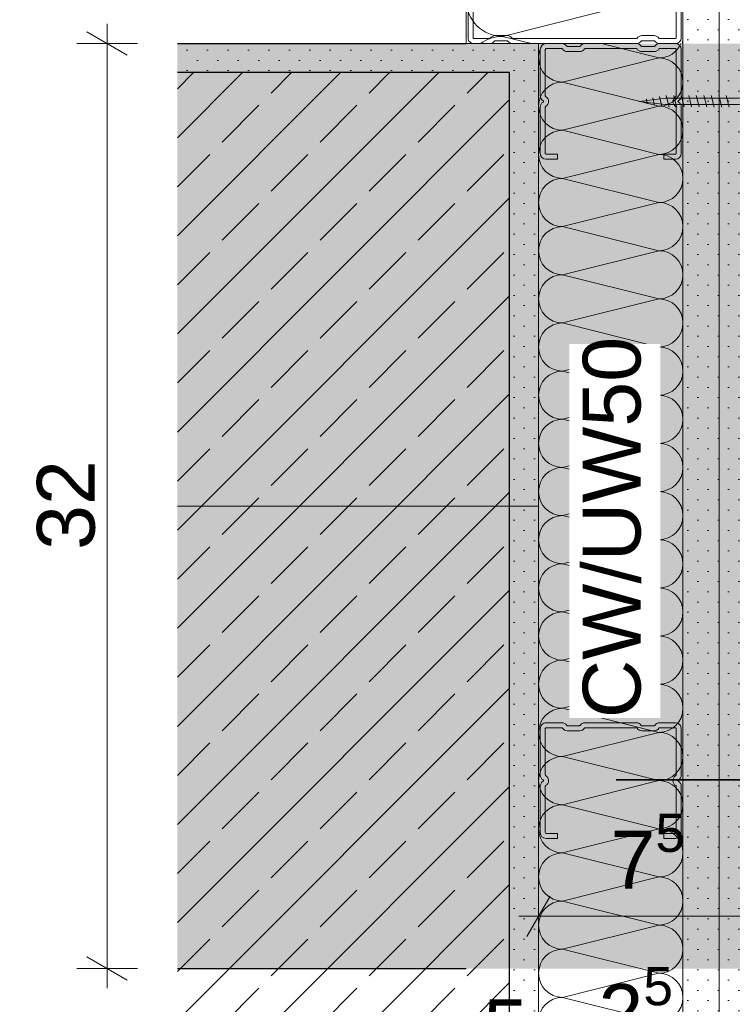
# Model space of a CAD drawing. Header units: metres. Extents: x -4 to 100, y -11 to 17.
# Tile 708 of 728: x 88.326 to 88.573, y -10.828 to -10.487. Entities that reach past the tile are written whole.
import ezdxf

# ---------------------------------------------------------------- set-up
doc = ezdxf.new("R2010")
doc.units = ezdxf.units.M
doc.header["$MEASUREMENT"] = 0
for name, pattern in [('Achse', [0.2, 0.1, -0.05, 0, -0.05]), ('Strichlinie doppelt', [0.54680553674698, 0.2645833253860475, -0.105833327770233, 0.07055555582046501, -0.1058333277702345]), ('Untersicht', [0.1, 0.07500000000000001, -0.025]), ('Wipeout_Contour', [1, 0, -1])]:
    doc.linetypes.add(name, pattern=pattern)
for name, color, linetype in [('152 - Bemaßung_ Beschriftung.Ausbau', 7, 'Continuous'), ('302 - Elemente.Schraffur', 7, 'Continuous'), ('451 - Universal.Achsen Raster', 7, 'Continuous'), ('607 - Struktur.Stütze', 7, 'Continuous'), ('608 - Struktur.Träger', 7, 'Continuous'), ('653 - Abdeckung.TB Verkofferung', 7, 'Continuous'), ('660 - Unterkonstruktion.Trockenbau', 7, 'Continuous'), ('Neubau_606 - Struktur.Wand Innen Ausbau', 7, 'Continuous')]:
    doc.layers.add(name, color=color, linetype=linetype)
doc.styles.add('ERSTELLTER_STIL_2', font='txt')
doc.dimstyles.new('ERSTELLTER_STIL__15', dxfattribs={"dimtxt": 0.02, "dimasz": 0.01064, "dimexe": 0.18, "dimexo": 0.0625, "dimgap": 0, "dimtad": 1, "dimtih": 1, "dimtoh": 1, "dimzin": 0, "dimdsep": 46, "dimtxsty": 'ERSTELLTER_STIL_2', "dimblk": 'ARROWHEAD_2', "dimblk1": 'ARROWHEAD_2', "dimblk2": 'ARROWHEAD_2', "dimcen": 0.09, "dimse1": 1, "dimse2": 1, "dimclrd": 7, "dimclre": 7, "dimclrt": 7, "dimazin": 0, "dimtfac": 1, "dimtdec": 4, "dimtmove": 0, "dimatfit": 3, "dimfxl": 1, "dimtolj": 1, "dimtzin": 0, "dimarcsym": 0})
doc.dimstyles.new('ERSTELLTER_STIL__17', dxfattribs={"dimtxt": 0.02, "dimasz": 0.01064, "dimexe": 0.18, "dimexo": 0.0625, "dimgap": 0, "dimtad": 1, "dimzin": 0, "dimdsep": 46, "dimtxsty": 'ERSTELLTER_STIL_2', "dimblk": 'ARROWHEAD_2', "dimblk1": 'ARROWHEAD_2', "dimblk2": 'ARROWHEAD_2', "dimcen": 0.09, "dimse1": 1, "dimse2": 1, "dimclrd": 7, "dimclre": 7, "dimclrt": 7, "dimazin": 0, "dimtfac": 1, "dimtdec": 4, "dimtmove": 0, "dimatfit": 3, "dimfxl": 1, "dimtolj": 1, "dimtzin": 0, "dimarcsym": 0})
pattern_1 = [(45, (88.72705320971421, -10.65686391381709), (-0.003535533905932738, 0.003535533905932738), [0, -0.005000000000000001])]

# ---------------------------------------------------------------- blocks, each defined once
blk = doc.blocks.new('*X852', base_point=(88.72705320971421, -10.65686391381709))
at = {"layer": 'Neubau_606 - Struktur.Wand Innen Ausbau', "color": 1, "linetype": 'Continuous', "lineweight": 5}
for p, q in [((88.54735631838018, -10.50046377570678), (88.5274497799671, -10.49548714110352)), ((88.54735631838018, -10.50046377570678), (88.51402298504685, -10.50879710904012)), ((88.54735631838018, -10.51713044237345), (88.51402298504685, -10.50879710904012)), ((88.54735631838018, -10.51713044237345), (88.51402298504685, -10.52546377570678)), ((88.54735631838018, -10.53379710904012), (88.51402298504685, -10.52546377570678)), ((88.54735631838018, -10.53379710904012), (88.51402298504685, -10.54213044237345)), ((88.54735631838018, -10.55046377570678), (88.51402298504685, -10.54213044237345)), ((88.54735631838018, -10.55046377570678), (88.51402298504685, -10.55879710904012)), ((88.54735631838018, -10.56713044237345), (88.51402298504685, -10.55879710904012)), ((88.54735631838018, -10.56713044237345), (88.51402298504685, -10.57546377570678)), ((88.54735631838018, -10.58379710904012), (88.51402298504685, -10.57546377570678)), ((88.54735631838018, -10.58379710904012), (88.51402298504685, -10.59213044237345)), ((88.54735631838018, -10.60046377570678), (88.51402298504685, -10.59213044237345)), ((88.54735631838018, -10.60046377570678), (88.51402298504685, -10.60879710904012)), ((88.54735631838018, -10.61713044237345), (88.51402298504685, -10.60879710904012)), ((88.54735631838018, -10.61713044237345), (88.51402298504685, -10.62546377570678)), ((88.54735631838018, -10.63379710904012), (88.51402298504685, -10.62546377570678)), ((88.54735631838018, -10.63379710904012), (88.51402298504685, -10.64213044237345)), ((88.54735631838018, -10.65046377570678), (88.51402298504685, -10.64213044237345)), ((88.54735631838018, -10.65046377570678), (88.51402298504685, -10.65879710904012)), ((88.54735631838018, -10.66713044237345), (88.51402298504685, -10.65879710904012)), ((88.54735631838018, -10.66713044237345), (88.51402298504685, -10.67546377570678)), ((88.54735631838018, -10.68379710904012), (88.51402298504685, -10.67546377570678)), ((88.54735631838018, -10.68379710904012), (88.51402298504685, -10.69213044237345)), ((88.54735631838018, -10.70046377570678), (88.51402298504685, -10.69213044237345)), ((88.54735631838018, -10.70046377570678), (88.51402298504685, -10.70879710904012)), ((88.54735631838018, -10.71713044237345), (88.51402298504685, -10.70879710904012)), ((88.54735631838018, -10.71713044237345), (88.51402298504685, -10.72546377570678)), ((88.54735631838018, -10.73379710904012), (88.51402298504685, -10.72546377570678)), ((88.54735631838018, -10.73379710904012), (88.51402298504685, -10.74213044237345)), ((88.54735631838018, -10.75046377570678), (88.51402298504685, -10.74213044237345)), ((88.54735631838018, -10.75046377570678), (88.51402298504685, -10.75879710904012)), ((88.54735631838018, -10.76713044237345), (88.51402298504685, -10.75879710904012)), ((88.54735631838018, -10.76713044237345), (88.51402298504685, -10.77546377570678)), ((88.54735631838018, -10.78379710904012), (88.51402298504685, -10.77546377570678)), ((88.54735631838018, -10.78379710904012), (88.51402298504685, -10.79213044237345)), ((88.54735631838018, -10.80046377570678), (88.51402298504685, -10.79213044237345)), ((88.54735631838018, -10.80046377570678), (88.51402298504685, -10.80879710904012)), ((88.54735631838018, -10.81713044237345), (88.51402298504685, -10.80879710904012)), ((88.54735631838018, -10.81713044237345), (88.51402298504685, -10.82546377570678)), ((88.54735631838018, -10.83379710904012), (88.51402298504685, -10.82546377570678)), ((88.54735631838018, -10.83379710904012), (88.51402298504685, -10.84213044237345)), ((88.54735631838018, -10.85046377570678), (88.51402298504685, -10.84213044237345)), ((88.54735631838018, -10.85046377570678), (88.51402298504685, -10.85879710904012)), ((88.54735631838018, -10.86713044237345), (88.51402298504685, -10.85879710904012)), ((88.54735631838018, -10.86713044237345), (88.51402298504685, -10.87546377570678)), ((88.54735631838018, -10.88379710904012), (88.51402298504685, -10.87546377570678)), ((88.54735631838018, -10.88379710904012), (88.51402298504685, -10.89213044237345)), ((88.54735631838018, -10.90046377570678), (88.51402298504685, -10.89213044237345)), ((88.54735631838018, -10.90046377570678), (88.51402298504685, -10.90879710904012)), ((88.54735631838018, -10.91713044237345), (88.51402298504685, -10.90879710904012)), ((88.54735631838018, -10.91713044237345), (88.51402298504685, -10.92546377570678)), ((88.54735631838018, -10.93379710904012), (88.51402298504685, -10.92546377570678)), ((88.54735631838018, -10.93379710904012), (88.51402298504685, -10.94213044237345)), ((88.54735631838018, -10.95046377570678), (88.51402298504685, -10.94213044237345))]:
    blk.add_line(p, q, dxfattribs=at)
for centre, radius, start, end in [((88.51402298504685, -10.50046377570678), 0.008333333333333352, 143.331554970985, 180), ((88.54735631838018, -10.49213044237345), 0.008333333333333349, 270, 336.2475074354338), ((88.51402298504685, -10.50046377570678), 0.008333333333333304, 180, 270), ((88.54735631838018, -10.50879710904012), 0.008333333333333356, 0, 90), ((88.51402298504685, -10.51713044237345), 0.008333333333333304, 90, 180), ((88.54735631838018, -10.50879710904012), 0.008333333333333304, 270, 0), ((88.51402298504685, -10.51713044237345), 0.008333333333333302, 180, 270), ((88.54735631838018, -10.52546377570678), 0.00833333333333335, 0, 90), ((88.51402298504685, -10.53379710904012), 0.008333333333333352, 90, 180), ((88.54735631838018, -10.52546377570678), 0.008333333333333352, 270, 0), ((88.51402298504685, -10.53379710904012), 0.008333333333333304, 180, 270), ((88.54735631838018, -10.54213044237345), 0.00833333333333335, 0, 90), ((88.51402298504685, -10.55046377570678), 0.008333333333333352, 90, 180), ((88.54735631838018, -10.54213044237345), 0.008333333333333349, 270, 0), ((88.51402298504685, -10.55046377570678), 0.008333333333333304, 180, 270), ((88.54735631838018, -10.55879710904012), 0.008333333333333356, 0, 90), ((88.51402298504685, -10.56713044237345), 0.008333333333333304, 90, 180), ((88.54735631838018, -10.55879710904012), 0.008333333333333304, 270, 0), ((88.51402298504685, -10.56713044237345), 0.008333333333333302, 180, 270), ((88.54735631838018, -10.57546377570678), 0.00833333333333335, 0, 90), ((88.51402298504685, -10.58379710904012), 0.008333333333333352, 90, 180), ((88.54735631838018, -10.57546377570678), 0.008333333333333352, 270, 0), ((88.51402298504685, -10.58379710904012), 0.008333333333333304, 180, 270), ((88.54735631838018, -10.59213044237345), 0.00833333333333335, 0, 90), ((88.51402298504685, -10.60046377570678), 0.008333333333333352, 90, 180), ((88.54735631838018, -10.59213044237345), 0.008333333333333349, 270, 0), ((88.51402298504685, -10.60046377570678), 0.008333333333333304, 180, 270), ((88.54735631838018, -10.60879710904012), 0.008333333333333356, 0, 90), ((88.51402298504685, -10.61713044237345), 0.008333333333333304, 90, 180), ((88.54735631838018, -10.60879710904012), 0.008333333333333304, 270, 0), ((88.51402298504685, -10.61713044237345), 0.008333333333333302, 180, 270), ((88.54735631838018, -10.62546377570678), 0.00833333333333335, 0, 90), ((88.51402298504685, -10.63379710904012), 0.008333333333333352, 90, 180), ((88.54735631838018, -10.62546377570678), 0.008333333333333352, 270, 0), ((88.51402298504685, -10.63379710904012), 0.008333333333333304, 180, 270), ((88.54735631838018, -10.64213044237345), 0.00833333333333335, 0, 90), ((88.51402298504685, -10.65046377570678), 0.008333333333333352, 90, 180), ((88.54735631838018, -10.64213044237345), 0.008333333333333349, 270, 0), ((88.51402298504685, -10.65046377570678), 0.008333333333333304, 180, 270), ((88.54735631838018, -10.65879710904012), 0.008333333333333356, 0, 90), ((88.51402298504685, -10.66713044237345), 0.008333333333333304, 90, 180), ((88.54735631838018, -10.65879710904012), 0.008333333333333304, 270, 0), ((88.51402298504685, -10.66713044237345), 0.008333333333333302, 180, 270), ((88.54735631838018, -10.67546377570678), 0.00833333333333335, 0, 90), ((88.51402298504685, -10.68379710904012), 0.008333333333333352, 90, 180), ((88.54735631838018, -10.67546377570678), 0.008333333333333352, 270, 0), ((88.51402298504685, -10.68379710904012), 0.008333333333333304, 180, 270), ((88.54735631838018, -10.69213044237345), 0.00833333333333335, 0, 90), ((88.51402298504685, -10.70046377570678), 0.008333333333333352, 90, 180), ((88.54735631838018, -10.69213044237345), 0.008333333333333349, 270, 0), ((88.51402298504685, -10.70046377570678), 0.008333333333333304, 180, 270), ((88.54735631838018, -10.70879710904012), 0.008333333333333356, 0, 90), ((88.51402298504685, -10.71713044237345), 0.008333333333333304, 90, 180), ((88.54735631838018, -10.70879710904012), 0.008333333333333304, 270, 0), ((88.51402298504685, -10.71713044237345), 0.008333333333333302, 180, 270), ((88.54735631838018, -10.72546377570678), 0.00833333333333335, 0, 90), ((88.51402298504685, -10.73379710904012), 0.008333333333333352, 90, 180), ((88.54735631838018, -10.72546377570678), 0.008333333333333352, 270, 0), ((88.51402298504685, -10.73379710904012), 0.008333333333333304, 180, 270), ((88.54735631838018, -10.74213044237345), 0.00833333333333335, 0, 90), ((88.51402298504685, -10.75046377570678), 0.008333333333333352, 90, 180), ((88.54735631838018, -10.74213044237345), 0.008333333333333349, 270, 0), ((88.51402298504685, -10.75046377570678), 0.008333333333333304, 180, 270), ((88.54735631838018, -10.75879710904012), 0.008333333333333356, 0, 90), ((88.51402298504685, -10.76713044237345), 0.008333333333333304, 90, 180), ((88.54735631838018, -10.75879710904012), 0.008333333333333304, 270, 0), ((88.51402298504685, -10.76713044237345), 0.008333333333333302, 180, 270), ((88.54735631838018, -10.77546377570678), 0.00833333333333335, 0, 90), ((88.51402298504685, -10.78379710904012), 0.008333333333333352, 90, 180), ((88.54735631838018, -10.77546377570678), 0.008333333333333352, 270, 0), ((88.51402298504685, -10.78379710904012), 0.008333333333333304, 180, 270), ((88.54735631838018, -10.79213044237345), 0.00833333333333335, 0, 90), ((88.51402298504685, -10.80046377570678), 0.008333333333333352, 90, 180), ((88.54735631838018, -10.79213044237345), 0.008333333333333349, 270, 0), ((88.51402298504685, -10.80046377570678), 0.008333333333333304, 180, 270), ((88.54735631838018, -10.80879710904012), 0.008333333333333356, 0, 90), ((88.51402298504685, -10.81713044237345), 0.008333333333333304, 90, 180), ((88.54735631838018, -10.80879710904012), 0.008333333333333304, 270, 0), ((88.51402298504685, -10.81713044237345), 0.008333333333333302, 180, 270), ((88.54735631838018, -10.82546377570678), 0.00833333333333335, 0, 90), ((88.51402298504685, -10.83379710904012), 0.008333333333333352, 90, 180), ((88.54735631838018, -10.82546377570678), 0.008333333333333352, 270, 0), ((88.51402298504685, -10.83379710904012), 0.008333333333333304, 180, 270), ((88.54735631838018, -10.84213044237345), 0.00833333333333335, 0, 90), ((88.51402298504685, -10.85046377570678), 0.008333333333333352, 90, 180), ((88.54735631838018, -10.84213044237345), 0.008333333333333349, 270, 0), ((88.51402298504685, -10.85046377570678), 0.008333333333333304, 180, 270), ((88.54735631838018, -10.85879710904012), 0.008333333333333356, 0, 90), ((88.51402298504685, -10.86713044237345), 0.008333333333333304, 90, 180), ((88.54735631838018, -10.85879710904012), 0.008333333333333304, 270, 0), ((88.51402298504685, -10.86713044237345), 0.008333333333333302, 180, 270), ((88.54735631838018, -10.87546377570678), 0.00833333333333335, 0, 90), ((88.51402298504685, -10.88379710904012), 0.008333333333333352, 90, 180), ((88.54735631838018, -10.87546377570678), 0.008333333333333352, 270, 0), ((88.51402298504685, -10.88379710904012), 0.008333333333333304, 180, 270), ((88.54735631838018, -10.89213044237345), 0.00833333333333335, 0, 90), ((88.51402298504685, -10.90046377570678), 0.008333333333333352, 90, 180), ((88.54735631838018, -10.89213044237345), 0.008333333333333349, 270, 0), ((88.51402298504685, -10.90046377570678), 0.008333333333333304, 180, 270), ((88.54735631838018, -10.90879710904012), 0.008333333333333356, 0, 90), ((88.51402298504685, -10.91713044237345), 0.008333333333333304, 90, 180), ((88.54735631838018, -10.90879710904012), 0.008333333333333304, 270, 0), ((88.51402298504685, -10.91713044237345), 0.008333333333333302, 180, 270), ((88.54735631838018, -10.92546377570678), 0.00833333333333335, 0, 90), ((88.51402298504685, -10.93379710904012), 0.008333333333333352, 90, 180), ((88.54735631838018, -10.92546377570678), 0.008333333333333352, 270, 0), ((88.51402298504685, -10.93379710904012), 0.008333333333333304, 180, 270), ((88.54735631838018, -10.94213044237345), 0.00833333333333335, 0, 90), ((88.51402298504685, -10.95046377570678), 0.008333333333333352, 90, 180), ((88.54735631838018, -10.94213044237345), 0.008333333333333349, 270, 0)]:
    blk.add_arc(centre, radius, start, end, dxfattribs=at)
blk = doc.blocks.new('*X853', base_point=(88.72705320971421, -10.65686391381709))
at = {"layer": 'Neubau_606 - Struktur.Wand Innen Ausbau', "color": 1, "linetype": 'Continuous', "lineweight": 5}
for p, q in [((88.54318974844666, -10.18048260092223), (88.49318974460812, -10.192982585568)), ((88.54318974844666, -10.18048260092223), (88.53648201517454, -10.17880566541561)), ((88.54318974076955, -10.20548260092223), (88.49318974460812, -10.192982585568)), ((88.54318974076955, -10.20548260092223), (88.493189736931, -10.217982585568)), ((88.54318973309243, -10.23048260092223), (88.493189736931, -10.217982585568)), ((88.54318973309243, -10.23048260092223), (88.49318972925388, -10.242982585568)), ((88.54318972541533, -10.25548260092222), (88.49318972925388, -10.242982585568)), ((88.54318972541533, -10.25548260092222), (88.49318972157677, -10.267982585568)), ((88.54318971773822, -10.28048260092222), (88.49318972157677, -10.267982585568)), ((88.54318971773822, -10.28048260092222), (88.49318971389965, -10.292982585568)), ((88.5431897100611, -10.30548260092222), (88.49318971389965, -10.292982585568)), ((88.5431897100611, -10.30548260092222), (88.49318970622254, -10.31798258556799)), ((88.54318970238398, -10.33048260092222), (88.49318970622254, -10.31798258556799)), ((88.54318970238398, -10.33048260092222), (88.49318969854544, -10.34298258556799)), ((88.54318969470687, -10.35548260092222), (88.49318969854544, -10.34298258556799)), ((88.54318969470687, -10.35548260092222), (88.49318969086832, -10.36798258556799)), ((88.54318968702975, -10.38048260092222), (88.49318969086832, -10.36798258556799)), ((88.54318968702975, -10.38048260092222), (88.4931896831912, -10.39298258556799)), ((88.54318967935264, -10.40548260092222), (88.4931896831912, -10.39298258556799)), ((88.54318967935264, -10.40548260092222), (88.49318967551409, -10.41798258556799)), ((88.54318967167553, -10.43048260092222), (88.49318967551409, -10.41798258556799)), ((88.54318967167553, -10.43048260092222), (88.49318966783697, -10.44298258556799)), ((88.54318966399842, -10.45548260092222), (88.49318966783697, -10.44298258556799)), ((88.54318966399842, -10.45548260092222), (88.49318966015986, -10.46798258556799)), ((88.5431896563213, -10.48048260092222), (88.49318966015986, -10.46798258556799)), ((88.5431896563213, -10.48048260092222), (88.49318965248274, -10.49298258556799)), ((88.50320662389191, -10.49548683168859), (88.49318965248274, -10.49298258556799))]:
    blk.add_line(p, q, dxfattribs=at)
for centre, radius, start, end in [((88.49318974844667, -10.180482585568), 0.01249999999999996, 172.2903197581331, 179.9999824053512), ((88.49318974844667, -10.180482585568), 0.01250000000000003, 179.999982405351, 269.9999824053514), ((88.54318975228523, -10.16798260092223), 0.01250000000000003, 269.9999824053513, 300.0206480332), ((88.54318974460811, -10.19298260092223), 0.01250000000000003, 359.9999824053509, 89.99998240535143), ((88.49318974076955, -10.205482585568), 0.01249999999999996, 89.99998240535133, 179.9999824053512), ((88.54318974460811, -10.19298260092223), 0.01250000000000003, 269.9999824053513, 359.9999824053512), ((88.49318974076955, -10.205482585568), 0.01249999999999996, 179.999982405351, 269.9999824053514), ((88.543189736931, -10.21798260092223), 0.01249999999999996, 359.9999824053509, 89.99998240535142), ((88.49318973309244, -10.230482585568), 0.01249999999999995, 89.99998240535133, 179.9999824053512), ((88.543189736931, -10.21798260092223), 0.01250000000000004, 269.9999824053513, 359.9999824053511), ((88.49318973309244, -10.230482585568), 0.01250000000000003, 179.999982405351, 269.9999824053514), ((88.54318972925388, -10.24298260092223), 0.01250000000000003, 359.9999824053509, 89.99998240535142), ((88.49318972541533, -10.255482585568), 0.01249999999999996, 89.99998240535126, 179.9999824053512), ((88.54318972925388, -10.24298260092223), 0.01250000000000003, 269.9999824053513, 359.9999824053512), ((88.49318972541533, -10.255482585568), 0.01250000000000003, 179.999982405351, 269.9999824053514), ((88.54318972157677, -10.26798260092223), 0.01250000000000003, 359.999982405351, 89.99998240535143), ((88.49318971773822, -10.280482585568), 0.01249999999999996, 89.99998240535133, 179.9999824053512), ((88.54318972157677, -10.26798260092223), 0.01250000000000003, 269.9999824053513, 359.9999824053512), ((88.49318971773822, -10.280482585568), 0.01249999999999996, 179.999982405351, 269.9999824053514), ((88.54318971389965, -10.29298260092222), 0.01249999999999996, 359.999982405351, 89.99998240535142), ((88.4931897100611, -10.305482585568), 0.01249999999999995, 89.99998240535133, 179.9999824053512), ((88.54318971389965, -10.29298260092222), 0.01250000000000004, 269.9999824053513, 359.9999824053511), ((88.4931897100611, -10.305482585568), 0.01250000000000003, 179.999982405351, 269.9999824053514), ((88.54318970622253, -10.31798260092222), 0.01250000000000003, 359.9999824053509, 89.99998240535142), ((88.49318970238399, -10.33048258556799), 0.01249999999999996, 89.99998240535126, 179.9999824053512), ((88.54318970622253, -10.31798260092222), 0.01250000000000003, 269.9999824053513, 359.9999824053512), ((88.49318970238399, -10.33048258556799), 0.01250000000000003, 179.999982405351, 269.9999824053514), ((88.54318969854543, -10.34298260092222), 0.01250000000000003, 359.999982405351, 89.99998240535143), ((88.49318969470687, -10.35548258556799), 0.01249999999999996, 89.99998240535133, 179.9999824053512), ((88.54318969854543, -10.34298260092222), 0.01250000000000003, 269.9999824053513, 359.9999824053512), ((88.49318969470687, -10.35548258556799), 0.01249999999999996, 179.999982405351, 269.9999824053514), ((88.54318969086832, -10.36798260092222), 0.01249999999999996, 359.999982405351, 89.99998240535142), ((88.49318968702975, -10.38048258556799), 0.01249999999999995, 89.99998240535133, 179.9999824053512), ((88.54318969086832, -10.36798260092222), 0.01250000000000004, 269.9999824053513, 359.9999824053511), ((88.49318968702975, -10.38048258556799), 0.01250000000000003, 179.999982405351, 269.9999824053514), ((88.5431896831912, -10.39298260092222), 0.01250000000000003, 359.9999824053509, 89.99998240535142), ((88.49318967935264, -10.40548258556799), 0.01249999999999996, 89.99998240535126, 179.9999824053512), ((88.5431896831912, -10.39298260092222), 0.01250000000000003, 269.9999824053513, 359.9999824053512), ((88.49318967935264, -10.40548258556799), 0.01250000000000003, 179.999982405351, 269.9999824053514), ((88.54318967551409, -10.41798260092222), 0.01250000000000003, 359.999982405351, 89.99998240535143), ((88.49318967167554, -10.43048258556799), 0.01249999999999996, 89.99998240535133, 179.9999824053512), ((88.54318967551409, -10.41798260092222), 0.01250000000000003, 269.9999824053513, 359.9999824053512), ((88.49318967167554, -10.43048258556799), 0.01249999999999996, 179.999982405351, 269.9999824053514), ((88.54318966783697, -10.44298260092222), 0.01249999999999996, 359.999982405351, 89.99998240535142), ((88.49318966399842, -10.45548258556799), 0.01249999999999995, 89.99998240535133, 179.9999824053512), ((88.54318966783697, -10.44298260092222), 0.01250000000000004, 269.9999824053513, 359.9999824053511), ((88.49318966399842, -10.45548258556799), 0.01250000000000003, 179.999982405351, 269.9999824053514), ((88.54318966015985, -10.46798260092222), 0.01250000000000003, 359.999982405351, 89.99998240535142), ((88.4931896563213, -10.48048258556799), 0.01249999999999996, 89.99998240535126, 179.9999824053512), ((88.54318966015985, -10.46798260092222), 0.01250000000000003, 269.9999824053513, 359.9999824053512), ((88.4931896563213, -10.48048258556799), 0.01250000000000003, 179.999982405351, 269.9999824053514), ((88.49318964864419, -10.50548258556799), 0.01249999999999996, 89.99998240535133, 126.9022235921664), ((88.54318965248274, -10.49298260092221), 0.01250000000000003, 348.4430656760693, 359.9999824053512)]:
    blk.add_arc(centre, radius, start, end, dxfattribs=at)
blk = doc.blocks.new('*D855', base_point=(88.72705320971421, -10.65686391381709))
at = {"layer": '152 - Bemaßung_ Beschriftung.Ausbau', "color": 7, "linetype": 'Continuous', "lineweight": 5}
for p, q in [((88.5556897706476, -10.17178426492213), (88.5556897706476, -10.15078426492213)), ((88.58068971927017, -10.17178426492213), (88.58068971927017, -10.15078426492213)), ((88.5597312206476, -10.15428426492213), (88.55164832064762, -10.16828426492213)), ((88.58473116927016, -10.15428426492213), (88.57664826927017, -10.16828426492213)), ((88.5556897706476, -10.16128426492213), (88.58068971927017, -10.16128426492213))]:
    blk.add_line(p, q, dxfattribs=at)
blk = doc.blocks.new('ARROWHEAD_2')
at = {"color": 0, "linetype": 'Continuous', "lineweight": 0}
for p, q in [((-0.3781315, -0.655), (0.3781315, 0.655)), ((0, 0), (-1, 0))]:
    blk.add_line(p, q, dxfattribs=at)
blk = doc.blocks.new('*D860', base_point=(88.72705320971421, -10.65686391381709))
at = {"layer": '152 - Bemaßung_ Beschriftung.Ausbau', "color": 7, "linetype": 'Continuous', "lineweight": 5}
for p, q in [((88.5556897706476, -10.12922977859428), (88.5556897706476, -10.10822977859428)), ((88.58068971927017, -10.12922977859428), (88.58068971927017, -10.10822977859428)), ((88.5597312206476, -10.11172977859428), (88.55164832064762, -10.12572977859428)), ((88.58473116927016, -10.11172977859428), (88.57664826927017, -10.12572977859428)), ((88.5556897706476, -10.11872977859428), (88.58068971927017, -10.11872977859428))]:
    blk.add_line(p, q, dxfattribs=at)
blk = doc.blocks.new('*D864', base_point=(88.72705320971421, -10.65686391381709))
at = {"layer": '152 - Bemaßung_ Beschriftung.Ausbau', "color": 7, "linetype": 'Continuous', "lineweight": 5}
for p, q in [((88.5556897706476, -10.08771320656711), (88.5556897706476, -10.06671320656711)), ((88.58068971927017, -10.08771320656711), (88.58068971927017, -10.06671320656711)), ((88.5597312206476, -10.07021320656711), (88.55164832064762, -10.08421320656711)), ((88.58473116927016, -10.07021320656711), (88.57664826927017, -10.08421320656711)), ((88.5556897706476, -10.07721320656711), (88.58068971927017, -10.07721320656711))]:
    blk.add_line(p, q, dxfattribs=at)
blk = doc.blocks.new('*D866', base_point=(88.72705320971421, -10.65686391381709))
at = {"layer": '152 - Bemaßung_ Beschriftung.Ausbau', "color": 7, "linetype": 'Continuous', "lineweight": 5}
for p, q in [((88.50568965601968, -10.86096911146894), (88.50568965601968, -10.83996911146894)), ((88.55568953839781, -10.86096911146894), (88.55568953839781, -10.83996911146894)), ((88.50973110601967, -10.84346911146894), (88.50164820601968, -10.85746911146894)), ((88.55973098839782, -10.84346911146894), (88.55164808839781, -10.85746911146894)), ((88.49884365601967, -10.85046911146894), (88.50568965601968, -10.85046911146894)), ((88.50568965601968, -10.85046911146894), (88.55568953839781, -10.85046911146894))]:
    blk.add_line(p, q, dxfattribs=at)
at = {"layer": '152 - Bemaßung_ Beschriftung.Ausbau', "color": 7, "lineweight": 5, "char_height": 0.02, "attachment_point": 7, "style": 'ERSTELLTER_STIL_2'}
for s, insert in [('\\A1;{\\pql;\\fArial|b0|i0|c0|p38;2\\fArial|b0|i0|c0|p38;\\A1{\\H.66x;\\S5^  ;}}', (88.52644943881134, -10.84668632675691)), ('\\A1;{\\pql;\\fArial|b0|i0|c0|p38;5}', (88.48646649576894, -10.84646911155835))]:
    blk.add_mtext(s, dxfattribs=dict(at, insert=insert))
blk = doc.blocks.new('*D869', base_point=(88.72705320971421, -10.65686391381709))
at = {"layer": '152 - Bemaßung_ Beschriftung.Ausbau', "color": 7, "linetype": 'Continuous', "lineweight": 5}
for p, q in [((88.50568965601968, -10.8079219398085), (88.50568965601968, -10.7869219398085)), ((88.5806895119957, -10.8079219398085), (88.5806895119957, -10.7869219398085)), ((88.50973110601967, -10.7904219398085), (88.50164820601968, -10.8044219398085)), ((88.5766480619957, -10.8044219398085), (88.5847309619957, -10.7904219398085)), ((88.49884365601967, -10.7974219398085), (88.50568965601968, -10.7974219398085)), ((88.50568965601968, -10.7974219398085), (88.5806895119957, -10.7974219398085)), ((88.5806895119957, -10.7974219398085), (88.5875355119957, -10.7974219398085))]:
    blk.add_line(p, q, dxfattribs=at)
at = {"layer": '152 - Bemaßung_ Beschriftung.Ausbau', "color": 7, "lineweight": 5, "insert": (88.53059253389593, -10.79363915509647), "char_height": 0.02, "attachment_point": 7, "style": 'ERSTELLTER_STIL_2'}
blk.add_mtext('\\A1;{\\pql;\\fArial|b0|i0|c0|p38;7\\fArial|b0|i0|c0|p38;\\A1{\\H.66x;\\S5^  ;}}', dxfattribs=at)
blk = doc.blocks.new('*D870', base_point=(88.72705320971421, -10.65686391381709))
at = {"layer": '152 - Bemaßung_ Beschriftung.Ausbau', "color": 7, "linetype": 'Continuous', "lineweight": 5}
for p, q in [((88.36336790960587, -10.49952829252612), (88.34936790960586, -10.49144539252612)), ((88.35636790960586, -10.49548684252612), (88.35636790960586, -10.48864084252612)), ((88.36686790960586, -10.49548684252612), (88.34586790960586, -10.49548684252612)), ((88.35636790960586, -10.81548684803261), (88.35636790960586, -10.49548684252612)), ((88.34936790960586, -10.81144539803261), (88.36336790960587, -10.81952829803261)), ((88.36686790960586, -10.81548684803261), (88.34586790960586, -10.81548684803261)), ((88.35636790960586, -10.82233284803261), (88.35636790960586, -10.81548684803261))]:
    blk.add_line(p, q, dxfattribs=at)
at = {"layer": '152 - Bemaßung_ Beschriftung.Ausbau', "color": 7, "lineweight": 5, "insert": (88.35236790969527, -10.67066404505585), "char_height": 0.02, "attachment_point": 7, "rotation": 90, "style": 'ERSTELLTER_STIL_2'}
blk.add_mtext('\\A1;{\\pql;\\fArial|b0|i0|c0|p38;32}', dxfattribs=at)

msp = doc.modelspace()

# ---------------------------------------------------------------- hatches: boundary and pattern name
at = {"layer": '302 - Elemente.Schraffur', "linetype": 'Continuous', "lineweight": 0, "true_color": 0x282828}
msp.add_hatch(color=250, dxfattribs=at).paths.add_polyline_path([(88.38068967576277, -10.49548684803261), (89.03676138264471, -10.49548684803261), (89.03676138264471, -10.81548684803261), (88.38068967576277, -10.81548684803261)])
at = {"layer": '607 - Struktur.Stütze', "linetype": 'Continuous', "lineweight": 5}
h = msp.add_hatch(dxfattribs=at)
h.set_pattern_fill('Gips_0007', style=0, pattern_type=2)
h.set_pattern_definition(pattern_1)
h.paths.add_polyline_path([(88.50568965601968, -10.49548684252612), (88.38068966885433, -10.49548684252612), (88.38068966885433, -10.50548685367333), (88.49568964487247, -10.50548685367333), (88.49568964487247, -10.95046911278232), (88.50568965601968, -10.95046911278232)])
h = msp.add_hatch(dxfattribs=at)
h.set_pattern_fill('Beton__Stahlbeton_0007', style=0, pattern_type=2)
h.set_pattern_definition([(44.99999999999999, (88.72705320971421, -10.65686391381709), (-0.01697056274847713, 0.01697056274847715), []), (44.99999999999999, (88.71856792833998, -10.64837863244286), (-0.01697056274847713, 0.01697056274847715), [0.018, -0.005999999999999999])])
h.paths.add_polyline_path([(88.49568964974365, -10.50548685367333), (88.38068967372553, -10.50548685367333), (88.38068967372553, -10.95548684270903), (88.49568964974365, -10.95548684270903)])
at = {"layer": 'Neubau_606 - Struktur.Wand Innen Ausbau', "linetype": 'Continuous', "lineweight": 5}
h = msp.add_hatch(dxfattribs=at)
h.set_pattern_fill('Gips_0007', color=1, style=0, pattern_type=2)
h.set_pattern_definition(pattern_1)
h.paths.add_polyline_path([(88.55568965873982, -10.49548688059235), (88.56818964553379, -10.49548688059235), (88.56818975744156, -10.17880568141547), (88.5556897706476, -10.17880568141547)])
h = msp.add_hatch(dxfattribs=at)
h.set_pattern_fill('Gips_0007', color=1, style=0, pattern_type=2)
h.set_pattern_definition(pattern_1)
h.paths.add_polyline_path([(88.56818964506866, -10.49548688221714), (88.58068963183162, -10.49548688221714), (88.58068974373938, -10.17880568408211), (88.56818975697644, -10.17880568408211)])
h = msp.add_hatch(dxfattribs=at)
h.set_pattern_fill('Gips_0007', color=1, style=0, pattern_type=2)
h.set_pattern_definition(pattern_1)
h.paths.add_polyline_path([(88.56818951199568, -10.95046911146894), (88.56818965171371, -10.4954868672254), (88.55568965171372, -10.49548686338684), (88.5556895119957, -10.95046911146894)])
h = msp.add_hatch(dxfattribs=at)
h.set_pattern_fill('Gips_0007', color=1, style=0, pattern_type=2)
h.set_pattern_definition(pattern_1)
h.paths.add_polyline_path([(88.5806895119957, -10.95046911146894), (88.58068965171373, -10.49548687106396), (88.56818965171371, -10.4954868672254), (88.56818951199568, -10.95046911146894)])

# ---------------------------------------------------------------- linework, layer by layer
at = {"layer": '451 - Universal.Achsen Raster', "color": 160, "linetype": 'Strichlinie doppelt', "lineweight": 9, "ltscale": 0.2, "true_color": 0x3232ff}
msp.add_line((89.10568971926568, -10.65548684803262), (88.38068967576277, -10.65548684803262), dxfattribs=at)
at = {"layer": '607 - Struktur.Stütze', "color": 7, "linetype": 'Continuous', "lineweight": 5}
msp.add_lwpolyline([(88.5056896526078, -10.95046911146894), (88.5056896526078, -10.49548684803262), (88.38068967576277, -10.49548684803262)], dxfattribs=at)
at = {"layer": '607 - Struktur.Stütze', "color": 7, "linetype": 'Continuous', "lineweight": 25}
msp.add_lwpolyline([(88.38068967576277, -10.95548684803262), (88.49568965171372, -10.95548684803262), (88.49568965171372, -10.50548684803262), (88.38068967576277, -10.50548684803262)], dxfattribs=at)
at = {"layer": '608 - Struktur.Träger', "color": 7, "linetype": 'Untersicht', "lineweight": 25, "ltscale": 0.2}
for p, q in [((88.38068967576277, -10.49548684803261), (89.03676138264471, -10.49548684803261)), ((88.38068967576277, -10.81548684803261), (89.03676138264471, -10.81548684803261))]:
    msp.add_line(p, q, dxfattribs=at)
at = {"layer": '608 - Struktur.Träger', "color": 7, "linetype": 'Achse', "lineweight": 9, "ltscale": 0.2}
msp.add_line((88.38068967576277, -10.65548684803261), (89.03676138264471, -10.65548684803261), dxfattribs=at)
at = {"layer": '653 - Abdeckung.TB Verkofferung', "color": 1, "linetype": 'Continuous', "lineweight": 35}
msp.add_line((88.53258323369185, -10.75024647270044), (88.59258323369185, -10.75024647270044), dxfattribs=at)
at = {"layer": '660 - Unterkonstruktion.Trockenbau', "color": 1, "linetype": 'Continuous', "lineweight": 5}
for p, q in [((88.54304728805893, -10.5145390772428), (88.54330604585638, -10.51633459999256)), ((88.54528974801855, -10.51420789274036), (88.54581799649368, -10.51680490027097)), ((88.54751902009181, -10.5138374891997), (88.548329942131, -10.51727519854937)), ((88.54989463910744, -10.51348697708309), (88.55089462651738, -10.51748697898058)), ((88.55248967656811, -10.51341761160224), (88.55348966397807, -10.51741761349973)), ((88.55508965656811, -10.51341761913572), (88.55608964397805, -10.51741762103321)), ((88.5576896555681, -10.51341762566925), (88.55868964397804, -10.51741762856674)), ((88.56028965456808, -10.51341763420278), (88.56128964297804, -10.51741763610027)), ((88.56288965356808, -10.51341764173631), (88.56388964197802, -10.51741764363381)), ((88.56548965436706, -10.51348702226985), (88.566489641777, -10.51748702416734)), ((88.56808965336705, -10.51348702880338), (88.569089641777, -10.51748703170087)), ((88.57068965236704, -10.51348703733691), (88.57168964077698, -10.5174870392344))]:
    msp.add_line(p, q, dxfattribs=at)
at = {"layer": '660 - Unterkonstruktion.Trockenbau', "color": 1, "linetype": 'Continuous', "lineweight": 13, "flags": 128}
for points in [[(88.48128959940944, -10.47743539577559), (88.4812896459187, -10.493486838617, 0.414213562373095), (88.48328965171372, -10.49548683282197), (88.48878965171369, -10.49548681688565, 0.2504916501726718), (88.49045260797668, -10.49459792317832, -0.2504916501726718), (88.49066047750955, -10.4944868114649), (88.49491882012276, -10.4944867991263, -0.2504916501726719), (88.49512669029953, -10.4945979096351, 0.2504916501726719), (88.49678965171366, -10.49548679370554), (88.53958965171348, -10.49548666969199, 0.2504916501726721), (88.54125260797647, -10.49459777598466, -0.2504916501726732), (88.54146047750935, -10.49448666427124), (88.54571882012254, -10.49448665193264, -0.2504916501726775), (88.54592669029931, -10.49459776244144, 0.2504916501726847), (88.54758965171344, -10.49548664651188), (88.55308965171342, -10.49548663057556, 0.4142135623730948), (88.55508964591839, -10.49348662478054), (88.55508959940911, -10.47743518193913, 0.2679491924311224)], [(88.55333959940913, -10.47743518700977), (88.5533396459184, -10.49348662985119, -0.414213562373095), (88.55308964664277, -10.49373663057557), (88.54758964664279, -10.49373664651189, -0.2504916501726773), (88.54738177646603, -10.49362553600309, 0.2504916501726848), (88.5457188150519, -10.49273665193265), (88.5414604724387, -10.49273666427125, 0.250491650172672), (88.53979751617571, -10.49362555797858, -0.2504916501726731), (88.53958964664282, -10.49373666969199), (88.49678964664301, -10.49373679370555, -0.2504916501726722), (88.49658177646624, -10.49362568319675, 0.2504916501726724), (88.49491881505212, -10.49273679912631), (88.4906604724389, -10.49273681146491, 0.2504916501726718), (88.48899751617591, -10.49362570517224, -0.2504916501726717), (88.48878964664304, -10.49373681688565), (88.48328964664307, -10.49373683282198, -0.414213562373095), (88.4830396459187, -10.49348683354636), (88.48303959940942, -10.47743539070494, -0.2679491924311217)]]:
    msp.add_lwpolyline(points, format="xyb", dxfattribs=at)
for points in [[(88.51228954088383, -10.53373686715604), (88.51228953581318, -10.53548686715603), (88.50828953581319, -10.53548685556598, -0.414213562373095), (88.50628954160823, -10.53348684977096), (88.5062895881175, -10.51743540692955, -0.267949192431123), (88.50728959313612, -10.5157033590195, 0.5773502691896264), (88.50728959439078, -10.51527034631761, -0.267949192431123), (88.50628959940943, -10.51353829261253), (88.5062896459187, -10.49748684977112, -0.414213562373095), (88.50828965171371, -10.49548685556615), (88.5137896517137, -10.49548687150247, -0.2504916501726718), (88.51545260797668, -10.4963757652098, 0.2504916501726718), (88.51566047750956, -10.49648687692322), (88.51991882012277, -10.49648688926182, 0.2504916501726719), (88.52012669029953, -10.49637577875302, -0.2504916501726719), (88.52178965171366, -10.49548689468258), (88.53958965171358, -10.49548694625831, -0.2504916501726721), (88.54125260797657, -10.49637583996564, 0.2504916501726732), (88.54146047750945, -10.49648695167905), (88.54571882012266, -10.49648696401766, 0.2504916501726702), (88.54592669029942, -10.49637585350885, -0.2504916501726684), (88.54758965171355, -10.49548696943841), (88.55308965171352, -10.49548698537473, -0.4142135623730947), (88.55508964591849, -10.49748699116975), (88.55508959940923, -10.51353843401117, -0.2679491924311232), (88.55408959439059, -10.51527048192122, 0.5773502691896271), (88.55408959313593, -10.51570349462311, -0.2679491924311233), (88.55508958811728, -10.51743554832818), (88.55508954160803, -10.5334869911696, -0.414213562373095), (88.553089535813, -10.53548698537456), (88.54908953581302, -10.53548697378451), (88.54908954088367, -10.53373697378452), (88.55308954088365, -10.53373698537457, 0.414213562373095), (88.55333954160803, -10.53348698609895), (88.5533395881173, -10.51743554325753, 0.2679491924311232), (88.55321458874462, -10.5172190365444, -0.5773502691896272), (88.5532145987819, -10.51375493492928, 0.2679491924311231), (88.55333959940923, -10.51353842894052), (88.5533396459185, -10.4974869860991, 0.414213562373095), (88.55308964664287, -10.49723698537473), (88.5475896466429, -10.4972369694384, 0.25049165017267), (88.54738177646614, -10.49734807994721, -0.2504916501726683), (88.54571881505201, -10.49823696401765), (88.5414604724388, -10.49823695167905, -0.250491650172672), (88.53979751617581, -10.49734805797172, 0.2504916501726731), (88.53958964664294, -10.4972369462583), (88.52178964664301, -10.49723689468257, 0.2504916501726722), (88.52158177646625, -10.49734800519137, -0.2504916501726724), (88.51991881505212, -10.49823688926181), (88.51566047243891, -10.49823687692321, -0.2504916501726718), (88.51399751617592, -10.49734798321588, 0.2504916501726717), (88.51378964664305, -10.49723687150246), (88.50828964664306, -10.49723685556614, 0.414213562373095), (88.50803964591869, -10.49748685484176), (88.50803959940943, -10.51353829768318, 0.2679491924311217), (88.50816459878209, -10.51375480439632, -0.5773502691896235), (88.50816458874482, -10.51721890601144, 0.2679491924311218), (88.50803958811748, -10.51743541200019), (88.50803954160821, -10.53348685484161, 0.4142135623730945), (88.50828954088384, -10.53373685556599)], [(88.51228960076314, -10.76872040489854), (88.5122895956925, -10.77047040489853), (88.50828959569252, -10.77047039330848, -0.414213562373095), (88.50628960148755, -10.76847038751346), (88.50628964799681, -10.75241894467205, -0.267949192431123), (88.50728965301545, -10.750686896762, 0.5773502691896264), (88.50728965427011, -10.75025388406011, -0.267949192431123), (88.50628965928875, -10.74852183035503), (88.50628970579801, -10.73247038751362, -0.414213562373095), (88.50828971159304, -10.73047039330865), (88.513789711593, -10.73047040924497, -0.2504916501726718), (88.515452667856, -10.7313593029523, 0.2504916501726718), (88.51566053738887, -10.73147041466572), (88.51991888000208, -10.73147042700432, 0.2504916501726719), (88.52012675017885, -10.73135931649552, -0.2504916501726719), (88.52178971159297, -10.73047043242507), (88.5395897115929, -10.73047048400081, -0.2504916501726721), (88.54125266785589, -10.73135937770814, 0.2504916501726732), (88.54146053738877, -10.73147048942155), (88.54571888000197, -10.73147050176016, 0.2504916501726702), (88.54592675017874, -10.73135939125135, -0.2504916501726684), (88.54758971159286, -10.73047050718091), (88.55308971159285, -10.73047052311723, -0.4142135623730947), (88.55508970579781, -10.73247052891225), (88.55508965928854, -10.74852197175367, -0.2679491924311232), (88.55408965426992, -10.75025401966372, 0.5773502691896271), (88.55408965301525, -10.75068703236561, -0.2679491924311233), (88.55508964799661, -10.75241908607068), (88.55508960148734, -10.7684705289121, -0.414213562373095), (88.55308959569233, -10.77047052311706), (88.54908959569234, -10.77047051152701), (88.54908960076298, -10.76872051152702), (88.55308960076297, -10.76872052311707, 0.414213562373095), (88.55333960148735, -10.76847052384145), (88.55333964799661, -10.75241908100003, 0.2679491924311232), (88.55321464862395, -10.7522025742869, -0.5773502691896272), (88.55321465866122, -10.74873847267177, 0.2679491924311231), (88.55333965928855, -10.74852196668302), (88.55333970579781, -10.7324705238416, 0.414213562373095), (88.5530897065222, -10.73222052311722), (88.54758970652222, -10.7322205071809, 0.25049165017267), (88.54738183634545, -10.73233161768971, -0.2504916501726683), (88.54571887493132, -10.73322050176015), (88.54146053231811, -10.73322048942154, -0.250491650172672), (88.53979757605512, -10.73233159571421, 0.2504916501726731), (88.53958970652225, -10.7322204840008), (88.52178970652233, -10.73222043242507, 0.2504916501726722), (88.52158183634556, -10.73233154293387, -0.2504916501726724), (88.51991887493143, -10.73322042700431), (88.51566053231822, -10.73322041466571, -0.2504916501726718), (88.51399757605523, -10.73233152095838, 0.2504916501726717), (88.51378970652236, -10.73222040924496), (88.50828970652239, -10.73222039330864, 0.414213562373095), (88.50803970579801, -10.73247039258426), (88.50803965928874, -10.74852183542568, 0.2679491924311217), (88.50816465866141, -10.74873834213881, -0.5773502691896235), (88.50816464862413, -10.75220244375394, 0.2679491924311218), (88.5080396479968, -10.75241894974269), (88.50803960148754, -10.76847039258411, 0.4142135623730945), (88.50828960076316, -10.76872039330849)]]:
    msp.add_lwpolyline(points, format="xyb", close=True, dxfattribs=at)
at = {"layer": '660 - Unterkonstruktion.Trockenbau', "color": 1, "linetype": 'Continuous', "lineweight": 5, "flags": 128}
msp.add_lwpolyline([(88.5494902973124, -10.51661197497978), (88.57518963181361, -10.51661204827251, -0.3041916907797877), (88.5796896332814, -10.5197370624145), (88.58068963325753, -10.51973706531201), (88.5806896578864, -10.51123706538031), (88.57968965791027, -10.5112370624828, -0.3041912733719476), (88.5751896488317, -10.51436204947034), (88.5494903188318, -10.51436197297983), (88.54049030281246, -10.51548694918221)], format="xyb", close=True, dxfattribs=at)
at = {"layer": 'Neubau_606 - Struktur.Wand Innen Ausbau', "color": 1, "linetype": 'Continuous', "lineweight": 13}
msp.add_line((88.55568965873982, -10.49548688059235), (88.5556897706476, -10.17880568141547), dxfattribs=at)
at = {"layer": 'Neubau_606 - Struktur.Wand Innen Ausbau', "color": 1, "linetype": 'Continuous', "lineweight": 5}
for p, q in [((88.56818964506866, -10.49548688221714), (88.56818975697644, -10.17880568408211)), ((88.55568951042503, -10.95046911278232), (88.55568965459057, -10.49548685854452)), ((88.56818951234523, -10.95046911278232), (88.56818965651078, -10.49548687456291))]:
    msp.add_line(p, q, dxfattribs=at)
at = {"layer": 'Neubau_606 - Struktur.Wand Innen Ausbau', "color": 1, "linetype": 'Continuous', "lineweight": 13}
msp.add_lwpolyline([(88.48068978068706, -10.17880566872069), (88.48068965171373, -10.4954868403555)], dxfattribs=at)

# ---------------------------------------------------------------- block references
at = {"layer": 'Neubau_606 - Struktur.Wand Innen Ausbau', "color": 1, "linetype": 'Continuous', "lineweight": 5}
for name in ['*X853', '*X852']:
    msp.add_blockref(name, (88.72705320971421, -10.65686391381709), dxfattribs=at)

# ---------------------------------------------------------------- dimensions: what is measured, and where the dimension line sits
at = {"layer": '152 - Bemaßung_ Beschriftung.Ausbau', "color": 7, "linetype": 'Continuous', "lineweight": 5}
for base, p1, p2, picture, middle in [((88.58068971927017, -10.07721320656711), (88.5556897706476, -10.17880568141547), (88.58068971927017, -10.70047081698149), '*D864', (88.56108497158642, -10.06321320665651)), ((88.58068971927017, -10.11872977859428), (88.5556897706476, -10.17880568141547), (88.58068971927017, -10.70047081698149), '*D860', (88.56108497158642, -10.10472977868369)), ((88.58068971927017, -10.16128426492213), (88.5556897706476, -10.17880568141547), (88.58068971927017, -10.70047081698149), '*D855', (88.56108497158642, -10.14728426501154)), ((88.5806895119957, -10.7974219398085), (88.50568965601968, -10.95046911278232), (88.5806895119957, -10.95046911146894), '*D869', (88.56522783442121, -10.78342193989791)), ((88.55568953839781, -10.85046911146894), (88.50568965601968, -10.95046911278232), (88.55568953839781, -10.86218779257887), '*D866', (88.49409002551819, -10.83646911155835))]:
    dim = msp.add_linear_dim(base=base, p1=p1, p2=p2, dimstyle='ERSTELLTER_STIL__15', dxfattribs=at)
    dim.commit()
    dim.dimension.update_dxf_attribs({"geometry": picture, "text_midpoint": middle, "dimtype": 160})
dim = msp.add_linear_dim(base=(88.35636790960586, -10.49548684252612), p1=(88.38068967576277, -10.81548684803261), p2=(88.38068966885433, -10.49548684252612), angle=90, dimstyle='ERSTELLTER_STIL__17', dxfattribs=at)
dim.commit()
dim.dimension.update_dxf_attribs({"geometry": '*D870', "text_midpoint": (88.34236790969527, -10.65541694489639), "dimtype": 160, "text_rotation": 90})

# ---------------------------------------------------------------- next in the draw order: wipeouts: each hides what was drawn before it
at = {"color": 7, "linetype": 'Wipeout_Contour', "lineweight": 9, "ltscale": 356.6937170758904}
msp.add_wipeout([(88.51638233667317, -10.728865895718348), (88.51638233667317, -10.599402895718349), (88.54781093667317, -10.599402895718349), (88.54781093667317, -10.728865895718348)], dxfattribs=at).dxf.layer = '152 - Bemaßung_ Beschriftung.Ausbau'

# ---------------------------------------------------------------- next in the draw order: texts
at = {"layer": '152 - Bemaßung_ Beschriftung.Ausbau', "color": 7, "linetype": 'Continuous', "lineweight": 9, "insert": (88.54128290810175, -10.72886589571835), "char_height": 0.02, "attachment_point": 7, "rotation": 90, "style": 'ERSTELLTER_STIL_2'}
msp.add_mtext('\\A1;{\\pql;\\fArial|b0|i0|c0|p38;CW\\fArial|b0|i0|c0|p38;/UW\\fArial|b0|i0|c0|p38;50}', dxfattribs=at)

doc.saveas('drawing.dxf')
